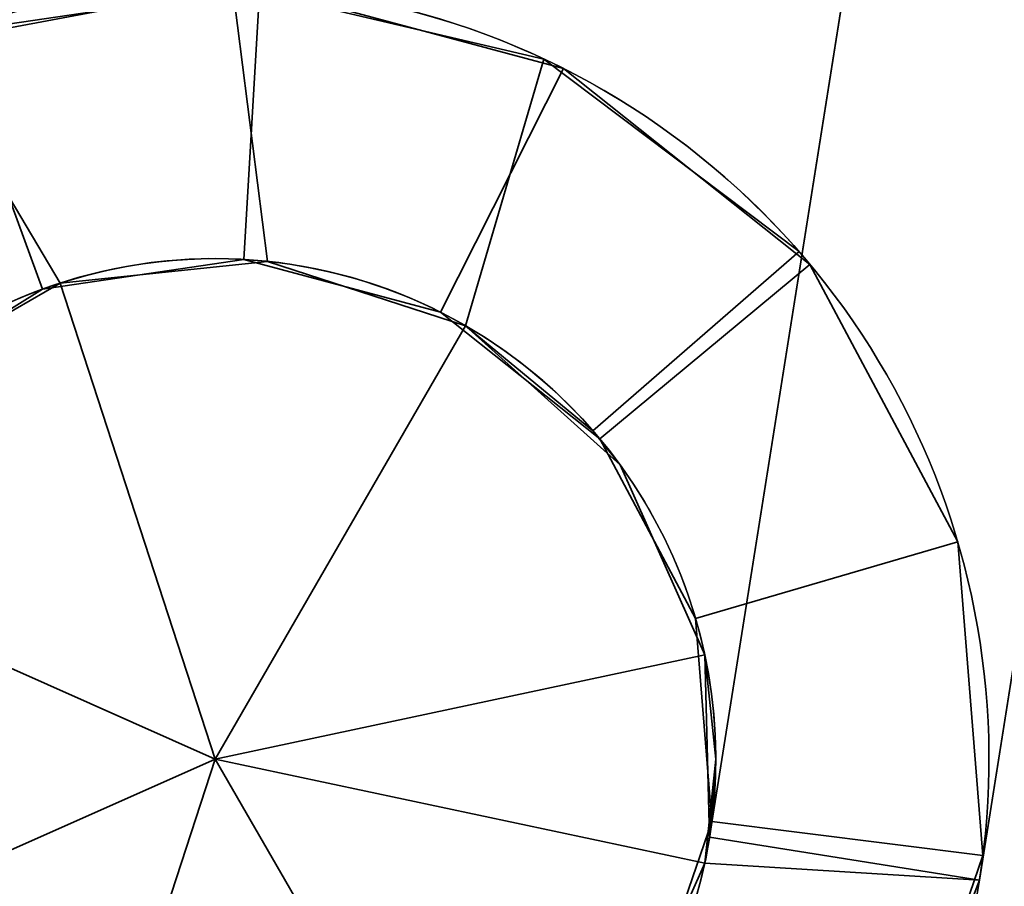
# Model space of a CAD drawing. Header units: millimetres. Extents: x -603 to 3703, y -120 to 249.
# Tile 660 of 1056: x 1988 to 1999, y -62 to -52. Entities that reach past the tile are written whole.
import ezdxf

# ---------------------------------------------------------------- set-up
doc = ezdxf.new("R2010")
doc.units = ezdxf.units.MM
doc.layers.add('152', color=7, linetype='Continuous', true_color=0xffffff)

# ---------------------------------------------------------------- blocks, each defined once
blk = doc.blocks.new('UG_SURFACE_080')
at = {"layer": '152', "color": 252, "linetype": 'Continuous', "lineweight": 35}
for points in [[(1990.991, -52.014, 302), (1990.991, -52.014, 265), (1987.572, -52.52, 265), (1987.572, -52.52, 302)], [(1987.572, -52.52, 265), (1990.991, -52.014, 265), (1990.818, -55.009, 265), (1988.606, -55.337, 265)], [(1988.606, -55.337, 302), (1990.818, -55.009, 302), (1990.991, -52.014, 302), (1987.572, -52.52, 302)], [(1990.991, -52.014, 425), (1990.991, -52.014, 388), (1987.572, -52.52, 388), (1987.572, -52.52, 425)], [(1988.606, -55.337, 425), (1990.818, -55.009, 425), (1990.991, -52.014, 425), (1987.572, -52.52, 425)], [(1987.572, -52.52, 388), (1990.991, -52.014, 388), (1990.818, -55.009, 388), (1988.606, -55.337, 388)], [(1990.991, -52.014, 265), (1994.329, -52.911, 265), (1992.978, -55.59, 265), (1990.818, -55.009, 265)], [(1990.818, -55.009, 302), (1992.978, -55.59, 302), (1994.329, -52.911, 302), (1990.991, -52.014, 302)], [(1990.818, -55.009, 425), (1992.978, -55.59, 425), (1994.329, -52.911, 425), (1990.991, -52.014, 425)], [(1990.991, -52.014, 388), (1994.329, -52.911, 388), (1992.978, -55.59, 388), (1990.818, -55.009, 388)], [(1994.329, -52.911, 302), (1994.329, -52.911, 265), (1990.991, -52.014, 265), (1990.991, -52.014, 302)], [(1994.329, -52.911, 425), (1994.329, -52.911, 388), (1990.991, -52.014, 388), (1990.991, -52.014, 425)], [(1988.606, -55.337, 265), (1986.706, -56.518, 265), (1984.637, -54.345, 265), (1987.572, -52.52, 265)], [(1987.572, -52.52, 302), (1984.637, -54.345, 302), (1986.706, -56.518, 302), (1988.606, -55.337, 302)], [(1987.572, -52.52, 425), (1984.637, -54.345, 425), (1986.706, -56.518, 425), (1988.606, -55.337, 425)], [(1988.606, -55.337, 388), (1986.706, -56.518, 388), (1984.637, -54.345, 388), (1987.572, -52.52, 388)], [(1994.329, -52.911, 265), (1997.034, -55.063, 265), (1994.728, -56.982, 265), (1992.978, -55.59, 265)], [(1992.978, -55.59, 302), (1994.728, -56.982, 302), (1997.034, -55.063, 302), (1994.329, -52.911, 302)], [(1992.978, -55.59, 425), (1994.728, -56.982, 425), (1997.034, -55.063, 425), (1994.329, -52.911, 425)], [(1994.329, -52.911, 388), (1997.034, -55.063, 388), (1994.728, -56.982, 388), (1992.978, -55.59, 388)], [(1997.034, -55.063, 302), (1997.034, -55.063, 265), (1994.329, -52.911, 265), (1994.329, -52.911, 302)], [(1997.034, -55.063, 425), (1997.034, -55.063, 388), (1994.329, -52.911, 388), (1994.329, -52.911, 425)], [(1988.606, -55.337, 302), (1988.606, -55.337, 265), (1990.818, -55.009, 265), (1990.818, -55.009, 302)], [(1988.606, -55.337, 425), (1988.606, -55.337, 388), (1990.818, -55.009, 388), (1990.818, -55.009, 425)], [(1990.818, -55.009, 302), (1990.818, -55.009, 265), (1992.978, -55.59, 265), (1992.978, -55.59, 302)], [(1990.818, -55.009, 425), (1990.818, -55.009, 388), (1992.978, -55.59, 388), (1992.978, -55.59, 425)], [(1995.779, -58.956, 265), (1994.728, -56.982, 265), (1997.034, -55.063, 265), (1998.658, -58.114, 265)], [(1998.658, -58.114, 302), (1997.034, -55.063, 302), (1994.728, -56.982, 302), (1995.779, -58.956, 302)], [(1998.658, -58.114, 425), (1997.034, -55.063, 425), (1994.728, -56.982, 425), (1995.779, -58.956, 425)], [(1995.779, -58.956, 388), (1994.728, -56.982, 388), (1997.034, -55.063, 388), (1998.658, -58.114, 388)], [(1998.658, -58.114, 302), (1998.658, -58.114, 265), (1997.034, -55.063, 265), (1997.034, -55.063, 302)], [(1998.658, -58.114, 425), (1998.658, -58.114, 388), (1997.034, -55.063, 388), (1997.034, -55.063, 425)], [(1986.706, -56.518, 302), (1986.706, -56.518, 265), (1988.606, -55.337, 265), (1988.606, -55.337, 302)], [(1986.706, -56.518, 425), (1986.706, -56.518, 388), (1988.606, -55.337, 388), (1988.606, -55.337, 425)], [(1992.978, -55.59, 302), (1992.978, -55.59, 265), (1994.728, -56.982, 265), (1994.728, -56.982, 302)], [(1992.978, -55.59, 425), (1992.978, -55.59, 388), (1994.728, -56.982, 388), (1994.728, -56.982, 425)], [(1994.728, -56.982, 302), (1994.728, -56.982, 265), (1995.779, -58.956, 265), (1995.779, -58.956, 302)], [(1994.728, -56.982, 425), (1994.728, -56.982, 388), (1995.779, -58.956, 388), (1995.779, -58.956, 425)], [(1995.957, -61.186, 265), (1995.779, -58.956, 265), (1998.658, -58.114, 265), (1998.934, -61.56, 265)], [(1998.934, -61.56, 302), (1998.658, -58.114, 302), (1995.779, -58.956, 302), (1995.957, -61.186, 302)], [(1998.934, -61.56, 425), (1998.658, -58.114, 425), (1995.779, -58.956, 425), (1995.957, -61.186, 425)], [(1995.957, -61.186, 388), (1995.779, -58.956, 388), (1998.658, -58.114, 388), (1998.934, -61.56, 388)], [(1998.934, -61.56, 302), (1998.934, -61.56, 265), (1998.658, -58.114, 265), (1998.658, -58.114, 302)], [(1998.934, -61.56, 425), (1998.934, -61.56, 388), (1998.658, -58.114, 388), (1998.658, -58.114, 425)], [(1995.779, -58.956, 302), (1995.779, -58.956, 265), (1995.957, -61.186, 265), (1995.957, -61.186, 302)], [(1995.779, -58.956, 425), (1995.779, -58.956, 388), (1995.957, -61.186, 388), (1995.957, -61.186, 425)], [(1998.934, -61.56, 265), (1997.815, -64.83, 265), (1995.233, -63.302, 265), (1995.957, -61.186, 265)], [(1995.957, -61.186, 302), (1995.233, -63.302, 302), (1997.815, -64.83, 302), (1998.934, -61.56, 302)], [(1995.957, -61.186, 302), (1995.957, -61.186, 265), (1995.233, -63.302, 265), (1995.233, -63.302, 302)], [(1995.957, -61.186, 425), (1995.233, -63.302, 425), (1997.815, -64.83, 425), (1998.934, -61.56, 425)], [(1998.934, -61.56, 388), (1997.815, -64.83, 388), (1995.233, -63.302, 388), (1995.957, -61.186, 388)], [(1995.957, -61.186, 425), (1995.957, -61.186, 388), (1995.233, -63.302, 388), (1995.233, -63.302, 425)], [(1997.815, -64.83, 302), (1997.815, -64.83, 265), (1998.934, -61.56, 265), (1998.934, -61.56, 302)], [(1997.815, -64.83, 425), (1997.815, -64.83, 388), (1998.934, -61.56, 388), (1998.934, -61.56, 425)]]:
    blk.add_3dface(points, dxfattribs=at)
blk = doc.blocks.new('UG_SURFACE_081')
at = {"layer": '152', "color": 252, "linetype": 'Continuous', "lineweight": 35}
for points in [[(1990.991, -52.014, 1737), (1990.991, -52.014, 1700), (1987.572, -52.52, 1700), (1987.572, -52.52, 1737)], [(1987.572, -52.52, 1700), (1990.991, -52.014, 1700), (1990.818, -55.009, 1700), (1988.606, -55.337, 1700)], [(1988.606, -55.337, 1737), (1990.818, -55.009, 1737), (1990.991, -52.014, 1737), (1987.572, -52.52, 1737)], [(1990.991, -52.014, 1860), (1990.991, -52.014, 1823), (1987.572, -52.52, 1823), (1987.572, -52.52, 1860)], [(1988.606, -55.337, 1860), (1990.818, -55.009, 1860), (1990.991, -52.014, 1860), (1987.572, -52.52, 1860)], [(1987.572, -52.52, 1823), (1990.991, -52.014, 1823), (1990.818, -55.009, 1823), (1988.606, -55.337, 1823)], [(1990.991, -52.014, 1700), (1994.329, -52.911, 1700), (1992.978, -55.59, 1700), (1990.818, -55.009, 1700)], [(1990.818, -55.009, 1737), (1992.978, -55.59, 1737), (1994.329, -52.911, 1737), (1990.991, -52.014, 1737)], [(1990.818, -55.009, 1860), (1992.978, -55.59, 1860), (1994.329, -52.911, 1860), (1990.991, -52.014, 1860)], [(1990.991, -52.014, 1823), (1994.329, -52.911, 1823), (1992.978, -55.59, 1823), (1990.818, -55.009, 1823)], [(1994.329, -52.911, 1737), (1994.329, -52.911, 1700), (1990.991, -52.014, 1700), (1990.991, -52.014, 1737)], [(1994.329, -52.911, 1860), (1994.329, -52.911, 1823), (1990.991, -52.014, 1823), (1990.991, -52.014, 1860)], [(1988.606, -55.337, 1700), (1986.706, -56.518, 1700), (1984.637, -54.345, 1700), (1987.572, -52.52, 1700)], [(1987.572, -52.52, 1737), (1984.637, -54.345, 1737), (1986.706, -56.518, 1737), (1988.606, -55.337, 1737)], [(1987.572, -52.52, 1860), (1984.637, -54.345, 1860), (1986.706, -56.518, 1860), (1988.606, -55.337, 1860)], [(1988.606, -55.337, 1823), (1986.706, -56.518, 1823), (1984.637, -54.345, 1823), (1987.572, -52.52, 1823)], [(1994.329, -52.911, 1700), (1997.034, -55.063, 1700), (1994.728, -56.982, 1700), (1992.978, -55.59, 1700)], [(1992.978, -55.59, 1737), (1994.728, -56.982, 1737), (1997.034, -55.063, 1737), (1994.329, -52.911, 1737)], [(1992.978, -55.59, 1860), (1994.728, -56.982, 1860), (1997.034, -55.063, 1860), (1994.329, -52.911, 1860)], [(1994.329, -52.911, 1823), (1997.034, -55.063, 1823), (1994.728, -56.982, 1823), (1992.978, -55.59, 1823)], [(1997.034, -55.063, 1737), (1997.034, -55.063, 1700), (1994.329, -52.911, 1700), (1994.329, -52.911, 1737)], [(1997.034, -55.063, 1860), (1997.034, -55.063, 1823), (1994.329, -52.911, 1823), (1994.329, -52.911, 1860)], [(1988.606, -55.337, 1737), (1988.606, -55.337, 1700), (1990.818, -55.009, 1700), (1990.818, -55.009, 1737)], [(1988.606, -55.337, 1860), (1988.606, -55.337, 1823), (1990.818, -55.009, 1823), (1990.818, -55.009, 1860)], [(1990.818, -55.009, 1737), (1990.818, -55.009, 1700), (1992.978, -55.59, 1700), (1992.978, -55.59, 1737)], [(1990.818, -55.009, 1860), (1990.818, -55.009, 1823), (1992.978, -55.59, 1823), (1992.978, -55.59, 1860)], [(1995.779, -58.956, 1700), (1994.728, -56.982, 1700), (1997.034, -55.063, 1700), (1998.658, -58.114, 1700)], [(1998.658, -58.114, 1737), (1997.034, -55.063, 1737), (1994.728, -56.982, 1737), (1995.779, -58.956, 1737)], [(1998.658, -58.114, 1860), (1997.034, -55.063, 1860), (1994.728, -56.982, 1860), (1995.779, -58.956, 1860)], [(1995.779, -58.956, 1823), (1994.728, -56.982, 1823), (1997.034, -55.063, 1823), (1998.658, -58.114, 1823)], [(1998.658, -58.114, 1737), (1998.658, -58.114, 1700), (1997.034, -55.063, 1700), (1997.034, -55.063, 1737)], [(1998.658, -58.114, 1860), (1998.658, -58.114, 1823), (1997.034, -55.063, 1823), (1997.034, -55.063, 1860)], [(1986.706, -56.518, 1737), (1986.706, -56.518, 1700), (1988.606, -55.337, 1700), (1988.606, -55.337, 1737)], [(1986.706, -56.518, 1860), (1986.706, -56.518, 1823), (1988.606, -55.337, 1823), (1988.606, -55.337, 1860)], [(1992.978, -55.59, 1737), (1992.978, -55.59, 1700), (1994.728, -56.982, 1700), (1994.728, -56.982, 1737)], [(1992.978, -55.59, 1860), (1992.978, -55.59, 1823), (1994.728, -56.982, 1823), (1994.728, -56.982, 1860)], [(1994.728, -56.982, 1737), (1994.728, -56.982, 1700), (1995.779, -58.956, 1700), (1995.779, -58.956, 1737)], [(1994.728, -56.982, 1860), (1994.728, -56.982, 1823), (1995.779, -58.956, 1823), (1995.779, -58.956, 1860)], [(1995.957, -61.186, 1700), (1995.779, -58.956, 1700), (1998.658, -58.114, 1700), (1998.934, -61.56, 1700)], [(1998.934, -61.56, 1737), (1998.658, -58.114, 1737), (1995.779, -58.956, 1737), (1995.957, -61.186, 1737)], [(1998.934, -61.56, 1860), (1998.658, -58.114, 1860), (1995.779, -58.956, 1860), (1995.957, -61.186, 1860)], [(1995.957, -61.186, 1823), (1995.779, -58.956, 1823), (1998.658, -58.114, 1823), (1998.934, -61.56, 1823)], [(1998.934, -61.56, 1737), (1998.934, -61.56, 1700), (1998.658, -58.114, 1700), (1998.658, -58.114, 1737)], [(1998.934, -61.56, 1860), (1998.934, -61.56, 1823), (1998.658, -58.114, 1823), (1998.658, -58.114, 1860)], [(1995.779, -58.956, 1737), (1995.779, -58.956, 1700), (1995.957, -61.186, 1700), (1995.957, -61.186, 1737)], [(1995.779, -58.956, 1860), (1995.779, -58.956, 1823), (1995.957, -61.186, 1823), (1995.957, -61.186, 1860)], [(1998.934, -61.56, 1700), (1997.815, -64.83, 1700), (1995.233, -63.302, 1700), (1995.957, -61.186, 1700)], [(1995.957, -61.186, 1737), (1995.233, -63.302, 1737), (1997.815, -64.83, 1737), (1998.934, -61.56, 1737)], [(1995.957, -61.186, 1737), (1995.957, -61.186, 1700), (1995.233, -63.302, 1700), (1995.233, -63.302, 1737)], [(1995.957, -61.186, 1860), (1995.233, -63.302, 1860), (1997.815, -64.83, 1860), (1998.934, -61.56, 1860)], [(1998.934, -61.56, 1823), (1997.815, -64.83, 1823), (1995.233, -63.302, 1823), (1995.957, -61.186, 1823)], [(1995.957, -61.186, 1860), (1995.957, -61.186, 1823), (1995.233, -63.302, 1823), (1995.233, -63.302, 1860)], [(1997.815, -64.83, 1737), (1997.815, -64.83, 1700), (1998.934, -61.56, 1700), (1998.934, -61.56, 1737)], [(1997.815, -64.83, 1860), (1997.815, -64.83, 1823), (1998.934, -61.56, 1823), (1998.934, -61.56, 1860)]]:
    blk.add_3dface(points, dxfattribs=at)
blk = doc.blocks.new('UG_SURFACE_082')
at = {"layer": '152', "color": 252, "linetype": 'Continuous', "lineweight": 35}
for points in [[(1995.932, -61.36, 303), (1995.932, -61.36, 387), (1997.494, -51.501, 387), (1997.494, -51.501, 303)], [(1998.895, -61.83, 387), (2000.457, -51.97, 387), (1997.494, -51.501, 387), (1995.932, -61.36, 387)], [(1995.932, -61.36, 303), (1997.494, -51.501, 303), (2000.457, -51.97, 303), (1998.895, -61.83, 303)], [(1987.242, -52.649, 303), (1987.242, -52.649, 387), (1990.694, -52.002, 387), (1990.694, -52.002, 303)], [(1990.694, -52.002, 387), (1987.242, -52.649, 387), (1988.8, -55.269, 387), (1991.075, -55.03, 387)], [(1991.075, -55.03, 303), (1988.8, -55.269, 303), (1987.242, -52.649, 303), (1990.694, -52.002, 303)], [(1990.694, -52.002, 303), (1990.694, -52.002, 387), (1994.113, -52.806, 387), (1994.113, -52.806, 303)], [(1994.113, -52.806, 387), (1990.694, -52.002, 387), (1991.075, -55.03, 387), (1993.25, -55.737, 387)], [(1993.25, -55.737, 303), (1991.075, -55.03, 303), (1990.694, -52.002, 303), (1994.113, -52.806, 303)], [(2000.457, -51.97, 303), (2000.457, -51.97, 387), (1998.895, -61.83, 387), (1998.895, -61.83, 303)], [(1986.82, -56.413, 387), (1988.8, -55.269, 387), (1987.242, -52.649, 387), (1984.346, -54.637, 387)], [(1984.346, -54.637, 303), (1987.242, -52.649, 303), (1988.8, -55.269, 303), (1986.82, -56.413, 303)], [(1993.25, -55.737, 387), (1994.651, -56.892, 387), (1996.915, -54.923, 387), (1994.113, -52.806, 387)], [(1994.113, -52.806, 303), (1996.915, -54.923, 303), (1994.651, -56.892, 303), (1993.25, -55.737, 303)], [(1994.113, -52.806, 303), (1994.113, -52.806, 387), (1996.915, -54.923, 387), (1996.915, -54.923, 303)], [(1994.651, -56.892, 387), (1994.651, -56.892, 303), (1996.915, -54.923, 303), (1996.915, -54.923, 387)], [(1993.25, -55.737, 425), (1991.075, -55.03, 425), (1988.8, -55.269, 425), (1990.5, -60.5, 425)], [(1991.075, -55.03, 303), (1991.075, -55.03, 265), (1988.8, -55.269, 265), (1988.8, -55.269, 303)], [(1988.8, -55.269, 387), (1988.8, -55.269, 425), (1991.075, -55.03, 425), (1991.075, -55.03, 387)], [(1988.8, -55.269, 265), (1991.075, -55.03, 265), (1993.25, -55.737, 265), (1990.5, -60.5, 265)], [(1993.25, -55.737, 303), (1993.25, -55.737, 265), (1991.075, -55.03, 265), (1991.075, -55.03, 303)], [(1991.075, -55.03, 387), (1991.075, -55.03, 425), (1993.25, -55.737, 425), (1993.25, -55.737, 387)], [(1988.8, -55.269, 425), (1986.82, -56.413, 425), (1985.476, -58.263, 425), (1990.5, -60.5, 425)], [(1985.476, -58.263, 265), (1986.82, -56.413, 265), (1988.8, -55.269, 265), (1990.5, -60.5, 265)], [(1988.8, -55.269, 303), (1988.8, -55.269, 265), (1986.82, -56.413, 265), (1986.82, -56.413, 303)], [(1986.82, -56.413, 387), (1986.82, -56.413, 425), (1988.8, -55.269, 425), (1988.8, -55.269, 387)], [(1990.5, -60.5, 425), (1995.88, -59.356, 425), (1994.95, -57.267, 425), (1993.25, -55.737, 425)], [(1993.25, -55.737, 265), (1994.95, -57.267, 265), (1995.88, -59.356, 265), (1990.5, -60.5, 265)], [(1993.25, -55.737, 425), (1994.95, -57.267, 425), (1994.651, -56.892, 387)], [(1993.25, -55.737, 265), (1993.25, -55.737, 303), (1994.651, -56.892, 303)], [(1994.651, -56.892, 303), (1994.95, -57.267, 265), (1993.25, -55.737, 265)], [(1994.651, -56.892, 387), (1993.25, -55.737, 387), (1993.25, -55.737, 425)], [(1994.95, -57.267, 425), (1994.95, -57.267, 265), (1994.651, -56.892, 303), (1994.651, -56.892, 387)], [(1994.95, -57.267, 265), (1994.95, -57.267, 425), (1995.88, -59.356, 425), (1995.88, -59.356, 265)], [(1985.476, -58.263, 425), (1985, -60.5, 425), (1985.476, -62.737, 425), (1990.5, -60.5, 425)], [(1985.476, -62.737, 265), (1985, -60.5, 265), (1985.476, -58.263, 265), (1990.5, -60.5, 265)], [(1995.88, -61.644, 425), (1996, -60.5, 425), (1995.88, -59.356, 425), (1990.5, -60.5, 425)], [(1995.88, -59.356, 265), (1996, -60.5, 265), (1995.88, -61.644, 265), (1990.5, -60.5, 265)], [(1995.88, -59.356, 265), (1995.88, -59.356, 425), (1995.932, -61.36, 387), (1995.932, -61.36, 303)], [(1995.932, -61.36, 387), (1995.88, -59.356, 425), (1996, -60.5, 425)], [(1996, -60.5, 265), (1995.88, -59.356, 265), (1995.932, -61.36, 303)], [(1985.476, -62.737, 425), (1986.82, -64.587, 425), (1988.8, -65.731, 425), (1990.5, -60.5, 425)], [(1988.8, -65.731, 265), (1986.82, -64.587, 265), (1985.476, -62.737, 265), (1990.5, -60.5, 265)], [(1988.8, -65.731, 425), (1991.075, -65.97, 425), (1993.25, -65.263, 425), (1990.5, -60.5, 425)], [(1993.25, -65.263, 265), (1991.075, -65.97, 265), (1988.8, -65.731, 265), (1990.5, -60.5, 265)], [(1993.25, -65.263, 425), (1994.95, -63.733, 425), (1995.88, -61.644, 425), (1990.5, -60.5, 425)], [(1990.5, -60.5, 265), (1995.88, -61.644, 265), (1994.95, -63.733, 265), (1993.25, -65.263, 265)], [(1995.88, -61.644, 265), (1996, -60.5, 265), (1995.932, -61.36, 303)], [(1995.932, -61.36, 387), (1996, -60.5, 425), (1995.88, -61.644, 425)], [(1995.932, -61.36, 303), (1995.88, -61.644, 303), (1995.88, -61.644, 265)], [(1995.88, -61.644, 425), (1995.88, -61.644, 387), (1995.932, -61.36, 387)], [(1995.932, -61.36, 387), (1995.88, -61.644, 387), (1998.895, -61.83, 387)], [(1998.895, -61.83, 303), (1995.88, -61.644, 303), (1995.932, -61.36, 303)], [(1994.95, -63.733, 303), (1994.95, -63.733, 265), (1995.88, -61.644, 265), (1995.88, -61.644, 303)], [(1995.88, -61.644, 387), (1995.88, -61.644, 425), (1994.95, -63.733, 425), (1994.95, -63.733, 387)], [(1995.88, -61.644, 387), (1994.95, -63.733, 387), (1997.641, -65.11, 387), (1998.895, -61.83, 387)], [(1998.895, -61.83, 303), (1997.641, -65.11, 303), (1994.95, -63.733, 303), (1995.88, -61.644, 303)], [(1998.895, -61.83, 303), (1998.895, -61.83, 387), (1997.641, -65.11, 387), (1997.641, -65.11, 303)]]:
    blk.add_3dface(points, dxfattribs=at)
blk = doc.blocks.new('UG_SURFACE_083')
at = {"layer": '152', "color": 252, "linetype": 'Continuous', "lineweight": 35}
for points in [[(1995.932, -61.36, 1738), (1995.932, -61.36, 1822), (1997.494, -51.501, 1822), (1997.494, -51.501, 1738)], [(1998.895, -61.83, 1822), (2000.457, -51.97, 1822), (1997.494, -51.501, 1822), (1995.932, -61.36, 1822)], [(1995.932, -61.36, 1738), (1997.494, -51.501, 1738), (2000.457, -51.97, 1738), (1998.895, -61.83, 1738)], [(1987.242, -52.649, 1738), (1987.242, -52.649, 1822), (1990.694, -52.002, 1822), (1990.694, -52.002, 1738)], [(1990.694, -52.002, 1822), (1987.242, -52.649, 1822), (1988.8, -55.269, 1822), (1991.075, -55.03, 1822)], [(1991.075, -55.03, 1738), (1988.8, -55.269, 1738), (1987.242, -52.649, 1738), (1990.694, -52.002, 1738)], [(1990.694, -52.002, 1738), (1990.694, -52.002, 1822), (1994.113, -52.806, 1822), (1994.113, -52.806, 1738)], [(1994.113, -52.806, 1822), (1990.694, -52.002, 1822), (1991.075, -55.03, 1822), (1993.25, -55.737, 1822)], [(1993.25, -55.737, 1738), (1991.075, -55.03, 1738), (1990.694, -52.002, 1738), (1994.113, -52.806, 1738)], [(2000.457, -51.97, 1738), (2000.457, -51.97, 1822), (1998.895, -61.83, 1822), (1998.895, -61.83, 1738)], [(1986.82, -56.413, 1822), (1988.8, -55.269, 1822), (1987.242, -52.649, 1822), (1984.346, -54.637, 1822)], [(1984.346, -54.637, 1738), (1987.242, -52.649, 1738), (1988.8, -55.269, 1738), (1986.82, -56.413, 1738)], [(1993.25, -55.737, 1822), (1994.651, -56.892, 1822), (1996.915, -54.923, 1822), (1994.113, -52.806, 1822)], [(1994.113, -52.806, 1738), (1996.915, -54.923, 1738), (1994.651, -56.892, 1738), (1993.25, -55.737, 1738)], [(1994.113, -52.806, 1738), (1994.113, -52.806, 1822), (1996.915, -54.923, 1822), (1996.915, -54.923, 1738)], [(1994.651, -56.892, 1822), (1994.651, -56.892, 1738), (1996.915, -54.923, 1738), (1996.915, -54.923, 1822)], [(1993.25, -55.737, 1860), (1991.075, -55.03, 1860), (1988.8, -55.269, 1860), (1990.5, -60.5, 1860)], [(1991.075, -55.03, 1738), (1991.075, -55.03, 1700), (1988.8, -55.269, 1700), (1988.8, -55.269, 1738)], [(1988.8, -55.269, 1822), (1988.8, -55.269, 1860), (1991.075, -55.03, 1860), (1991.075, -55.03, 1822)], [(1988.8, -55.269, 1700), (1991.075, -55.03, 1700), (1993.25, -55.737, 1700), (1990.5, -60.5, 1700)], [(1993.25, -55.737, 1738), (1993.25, -55.737, 1700), (1991.075, -55.03, 1700), (1991.075, -55.03, 1738)], [(1991.075, -55.03, 1822), (1991.075, -55.03, 1860), (1993.25, -55.737, 1860), (1993.25, -55.737, 1822)], [(1988.8, -55.269, 1860), (1986.82, -56.413, 1860), (1985.476, -58.263, 1860), (1990.5, -60.5, 1860)], [(1985.476, -58.263, 1700), (1986.82, -56.413, 1700), (1988.8, -55.269, 1700), (1990.5, -60.5, 1700)], [(1988.8, -55.269, 1738), (1988.8, -55.269, 1700), (1986.82, -56.413, 1700), (1986.82, -56.413, 1738)], [(1986.82, -56.413, 1822), (1986.82, -56.413, 1860), (1988.8, -55.269, 1860), (1988.8, -55.269, 1822)], [(1990.5, -60.5, 1860), (1995.88, -59.356, 1860), (1994.95, -57.267, 1860), (1993.25, -55.737, 1860)], [(1993.25, -55.737, 1700), (1994.95, -57.267, 1700), (1995.88, -59.356, 1700), (1990.5, -60.5, 1700)], [(1993.25, -55.737, 1860), (1994.95, -57.267, 1860), (1994.651, -56.892, 1822)], [(1993.25, -55.737, 1700), (1993.25, -55.737, 1738), (1994.651, -56.892, 1738)], [(1994.651, -56.892, 1738), (1994.95, -57.267, 1700), (1993.25, -55.737, 1700)], [(1994.651, -56.892, 1822), (1993.25, -55.737, 1822), (1993.25, -55.737, 1860)], [(1994.651, -56.892, 1738), (1994.651, -56.892, 1822), (1994.95, -57.267, 1860), (1994.95, -57.267, 1700)], [(1994.95, -57.267, 1700), (1994.95, -57.267, 1860), (1995.88, -59.356, 1860), (1995.88, -59.356, 1700)], [(1985.476, -58.263, 1860), (1985, -60.5, 1860), (1985.476, -62.737, 1860), (1990.5, -60.5, 1860)], [(1985.476, -62.737, 1700), (1985, -60.5, 1700), (1985.476, -58.263, 1700), (1990.5, -60.5, 1700)], [(1995.88, -61.644, 1860), (1996, -60.5, 1860), (1995.88, -59.356, 1860), (1990.5, -60.5, 1860)], [(1995.88, -59.356, 1700), (1996, -60.5, 1700), (1995.88, -61.644, 1700), (1990.5, -60.5, 1700)], [(1995.88, -59.356, 1700), (1995.88, -59.356, 1860), (1995.932, -61.36, 1822), (1995.932, -61.36, 1738)], [(1995.932, -61.36, 1822), (1995.88, -59.356, 1860), (1996, -60.5, 1860)], [(1996, -60.5, 1700), (1995.88, -59.356, 1700), (1995.932, -61.36, 1738)], [(1985.476, -62.737, 1860), (1986.82, -64.587, 1860), (1988.8, -65.731, 1860), (1990.5, -60.5, 1860)], [(1988.8, -65.731, 1700), (1986.82, -64.587, 1700), (1985.476, -62.737, 1700), (1990.5, -60.5, 1700)], [(1988.8, -65.731, 1860), (1991.075, -65.97, 1860), (1993.25, -65.263, 1860), (1990.5, -60.5, 1860)], [(1993.25, -65.263, 1700), (1991.075, -65.97, 1700), (1988.8, -65.731, 1700), (1990.5, -60.5, 1700)], [(1993.25, -65.263, 1860), (1994.95, -63.733, 1860), (1995.88, -61.644, 1860), (1990.5, -60.5, 1860)], [(1990.5, -60.5, 1700), (1995.88, -61.644, 1700), (1994.95, -63.733, 1700), (1993.25, -65.263, 1700)], [(1995.88, -61.644, 1700), (1996, -60.5, 1700), (1995.932, -61.36, 1738)], [(1995.932, -61.36, 1822), (1996, -60.5, 1860), (1995.88, -61.644, 1860)], [(1995.932, -61.36, 1738), (1995.88, -61.644, 1738), (1995.88, -61.644, 1700)], [(1995.88, -61.644, 1860), (1995.88, -61.644, 1822), (1995.932, -61.36, 1822)], [(1995.932, -61.36, 1822), (1995.88, -61.644, 1822), (1998.895, -61.83, 1822)], [(1998.895, -61.83, 1738), (1995.88, -61.644, 1738), (1995.932, -61.36, 1738)], [(1994.95, -63.733, 1738), (1994.95, -63.733, 1700), (1995.88, -61.644, 1700), (1995.88, -61.644, 1738)], [(1995.88, -61.644, 1822), (1995.88, -61.644, 1860), (1994.95, -63.733, 1860), (1994.95, -63.733, 1822)], [(1995.88, -61.644, 1822), (1994.95, -63.733, 1822), (1997.641, -65.11, 1822), (1998.895, -61.83, 1822)], [(1998.895, -61.83, 1738), (1997.641, -65.11, 1738), (1994.95, -63.733, 1738), (1995.88, -61.644, 1738)], [(1998.895, -61.83, 1738), (1998.895, -61.83, 1822), (1997.641, -65.11, 1822), (1997.641, -65.11, 1738)]]:
    blk.add_3dface(points, dxfattribs=at)

msp = doc.modelspace()

# ---------------------------------------------------------------- linework, layer by layer
at = {"layer": '152', "color": 252, "linetype": 'Continuous', "lineweight": -3, "true_color": 0x939598}
for p, q in [((1997.494, -51.501, 387), (1995.932, -61.36, 387)), ((1997.494, -51.501, 303), (1995.932, -61.36, 303)), ((1997.494, -51.501, 1822), (1995.932, -61.36, 1822)), ((1997.494, -51.501, 1738), (1995.932, -61.36, 1738)), ((2000.457, -51.97, 387), (1998.895, -61.83, 387)), ((2000.457, -51.97, 303), (1998.895, -61.83, 303)), ((2000.457, -51.97, 1738), (1998.895, -61.83, 1738)), ((2000.457, -51.97, 1822), (1998.895, -61.83, 1822)), ((1994.651, -56.892, 303), (1996.915, -54.923, 303)), ((1994.651, -56.892, 387), (1996.915, -54.923, 387)), ((1994.651, -56.892, 1738), (1996.915, -54.923, 1738)), ((1994.651, -56.892, 1822), (1996.915, -54.923, 1822)), ((1996.915, -54.923, 387), (1996.915, -54.923, 303)), ((1996.915, -54.923, 1822), (1996.915, -54.923, 1738)), ((1994.651, -56.892, 387), (1994.651, -56.892, 303)), ((1994.651, -56.892, 1822), (1994.651, -56.892, 1738)), ((1995.932, -61.36, 387), (1995.932, -61.36, 303)), ((1995.932, -61.36, 1822), (1995.932, -61.36, 1738)), ((1998.895, -61.83, 387), (1998.895, -61.83, 303)), ((1998.895, -61.83, 1822), (1998.895, -61.83, 1738))]:
    msp.add_line(p, q, dxfattribs=at)
at = {"layer": '152', "color": 252, "linetype": 'Continuous', "lineweight": -3, "true_color": 0x939598, "extrusion": (0, 0, -1)}
for centre in [(-1990.5, -60.5, -265), (-1990.5, -60.5, -425), (-1990.5, -60.5, -1860), (-1990.5, -60.5, -1700)]:
    msp.add_circle(centre, 5.5, dxfattribs=at)
for centre, radius, start, end in [((-1990.5, -60.5, -303), 8.5, 189, 139), ((-1990.5, -60.5, -387), 8.5, 189, 139), ((-1990.5, -60.5, -1738), 8.5, 189, 139), ((-1990.5, -60.5, -1822), 8.5, 189, 139), ((-1990.5, -60.5, -302), 8.5, 46.3918, 351.3918), ((-1990.5, -60.5, -388), 8.5, 46.3918, 351.3918), ((-1990.5, -60.5, -1737), 8.5, 46.3918, 351.3918), ((-1990.5, -60.5, -1823), 8.5, 46.3918, 351.3918), ((-1990.5, -60.5, -303), 5.5, 189, 139), ((-1990.5, -60.5, -387), 5.5, 189, 139), ((-1990.5, -60.5, -1738), 5.5, 189, 139), ((-1990.5, -60.5, -1822), 5.5, 189, 139), ((-1990.5, -60.5, -388), 5.5, 46.3918, 351.3918), ((-1990.5, -60.5, -302), 5.5, 46.3918, 351.3918), ((-1990.5, -60.5, -1737), 5.5, 46.3918, 351.3918), ((-1990.5, -60.5, -1823), 5.5, 46.3918, 351.3918), ((-1990.5, -60.5, -388), 5.5, 46.3918, 351.3918)]:
    msp.add_arc(centre, radius, start, end, dxfattribs=at)
at = {"layer": '152', "color": 252, "linetype": 'Continuous', "lineweight": -3, "true_color": 0x939598}
for centre, radius in [((1990.5, -60.5, 425), 8.5), ((1990.5, -60.5, 265), 8.5), ((1990.5, -60.5, 1700), 8.5), ((1990.5, -60.5, 1860), 8.5), ((1990.5, -60.5, 425), 8.5), ((1990.5, -60.5, 425), 5.5), ((1990.5, -60.5, 265), 5.5), ((1990.5, -60.5, 1860), 5.5), ((1990.5, -60.5, 1700), 5.5)]:
    msp.add_arc(centre, radius, 188.6082, 133.6082, dxfattribs=at)

# ---------------------------------------------------------------- block references
for name in ['UG_SURFACE_080', 'UG_SURFACE_081', 'UG_SURFACE_082', 'UG_SURFACE_083']:
    msp.add_blockref(name, (0, 0), dxfattribs=at)

doc.saveas('drawing.dxf')
